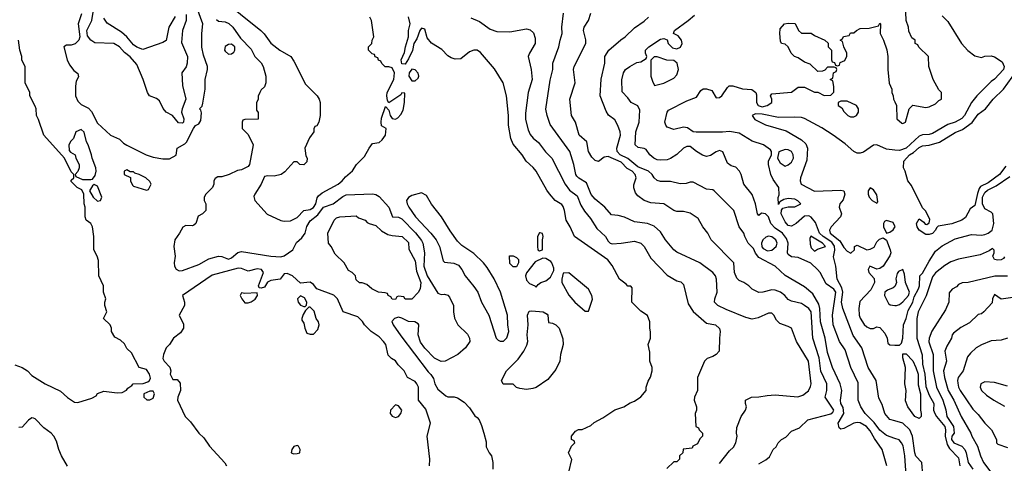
# Model space of a CAD drawing. Header units: inches. Extents: x 1793389 to 1900389, y 320802 to 470796.
# Tile 498 of 656: x 1864655 to 1870670, y 384805 to 387515. Entities that reach past the tile are written whole.
import ezdxf

# ---------------------------------------------------------------- set-up
doc = ezdxf.new("R2010")
doc.units = ezdxf.units.IN
doc.header["$MEASUREMENT"] = 0
doc.layers.add('B8368', color=7, linetype='Continuous')
doc.layers.add('B8378', color=7, linetype='Continuous')

msp = doc.modelspace()

# ---------------------------------------------------------------- linework, layer by layer
at = {"layer": 'B8368', "color": 2}
for points, elevation in [([(1865880.5, 387650), (1866128.3, 387448.3), (1866148.3, 387428.3), (1866190, 387371), (1866244.7, 387330), (1866310.7, 387290.7), (1866330, 387262), (1866402, 387122), (1866472, 387050), (1866484.7, 387030), (1866491, 387010), (1866491, 386930), (1866482, 386890), (1866470, 386866), (1866458, 386862), (1866452, 386848), (1866451.3, 386830), (1866426.4, 386793.6), (1866396, 386730), (1866402.8, 386682.8), (1866411.6, 386668.4), (1866410, 386646), (1866390, 386628), (1866366, 386630), (1866350, 386646), (1866330, 386646), (1866274.4, 386585.6), (1866252, 386570), (1866210, 386559.3), (1866170, 386562), (1866150, 386558), (1866131, 386510), (1866090.8, 386450), (1866085.8, 386434.2), (1866090.7, 386410), (1866167.2, 386327.2), (1866250, 386288.4), (1866270, 386283.8), (1866310, 386287.3), (1866350, 386307.3), (1866391.5, 386348.5), (1866430, 386355.8), (1866450, 386367), (1866463.5, 386390), (1866472.7, 386427.3), (1866480.8, 386439.2), (1866503.3, 386456.7), (1866601.2, 386510), (1866625.2, 386530), (1866645.4, 386554.6), (1866687.6, 386592.4), (1866713.2, 386630), (1866761.5, 386678.5), (1866790, 386731.3), (1866810, 386758), (1866850, 386765.5), (1866870, 386782), (1866889.5, 386810), (1866894, 386850), (1866865.8, 386865.8), (1866862.4, 386890), (1866865.9, 386914.1), (1866890, 386984.7), (1866910, 386962), (1866918, 386930), (1866930, 386910.8), (1866950, 386906.8), (1866964.5, 386915.5), (1866984.1, 386935.9), (1866997.5, 386962.5), (1867006.6, 387010), (1867007.3, 387067.3), (1866990, 387068.7), (1866983.4, 387056.6), (1866910, 387008), (1866901.5, 387021.5), (1866897, 387050), (1866899.5, 387070), (1866940.4, 387150), (1866944.5, 387190), (1866930, 387222), (1866910, 387228), (1866887.3, 387227.3), (1866867.3, 387247.3), (1866862, 387262), (1866847.3, 387267.3), (1866842, 387282), (1866827.3, 387287.3), (1866822, 387302), (1866807.3, 387307.3), (1866786, 387330), (1866786, 387350), (1866806, 387370), (1866808, 387390), (1866818, 387410), (1866804, 387510), (1866794, 387530)], 238), ([(1865032.8, 387550), (1865012.8, 387490), (1865022.7, 387410), (1865016.9, 387390), (1864993.3, 387366.7), (1864970, 387358.9), (1864940.5, 387359.5), (1864924, 387350), (1864945.2, 387270), (1864958.6, 387238.6), (1864985.2, 387205.2), (1865010, 387186), (1865013.6, 387166.4), (1865000.4, 387139.6), (1864995.3, 387110), (1864995.3, 387050), (1865010, 387018), (1865030, 386998), (1865074.6, 386974.6), (1865094, 386954), (1865130, 386884), (1865209, 386810), (1865265.1, 386785.1), (1865290, 386761.2), (1865310, 386749), (1865428.7, 386690), (1865470, 386676), (1865530, 386665.2), (1865570, 386665.2), (1865610, 386688), (1865618, 386730), (1865664, 386756), (1865673.7, 386766.3), (1865716, 386850), (1865730, 386868.7), (1865750, 386878), (1865760.7, 386899.3), (1865766, 386946), (1865762, 386962), (1865754, 386970), (1865770, 386986), (1865774.4, 387005.6), (1865787.7, 387090), (1865787.7, 387150), (1865802.8, 387210), (1865802.8, 387230), (1865778, 387298), (1865767.1, 387347.1), (1865766.8, 387430), (1865774.8, 387490), (1865737.1, 387590)], 230), ([(1865672.7, 387547.3), (1865672.7, 387510), (1865650.5, 387450), (1865644.1, 387375.9), (1865681.1, 387290), (1865678.7, 387250), (1865672.1, 387227.9), (1865644.9, 387190), (1865650, 387114), (1865670.4, 387030), (1865646.7, 386970), (1865643.8, 386950), (1865657.1, 386910), (1865655.5, 386890), (1865650, 386882.7), (1865625.4, 386885.4), (1865589, 386930), (1865549.7, 386949.7), (1865532.4, 386972.4), (1865510, 387019.3), (1865490, 387033.2), (1865448, 387050), (1865435.3, 387070), (1865409, 387150), (1865370, 387242), (1865330, 387288.7), (1865294.5, 387314.5), (1865264, 387350), (1865230, 387369.2), (1865114.2, 387374.2), (1865090, 387389.3), (1865070, 387417.2), (1865065.4, 387450), (1865095.1, 387510), (1865113, 387610)], 226), ([(1865605.1, 387534.9), (1865565.5, 387470), (1865550, 387389), (1865530, 387375.1), (1865406.4, 387333.6), (1865370, 387348), (1865350, 387362.4), (1865309.7, 387409.7), (1865278, 387438), (1865190, 387494), (1865170, 387524)], 222), ([(1865856.9, 387516.9), (1865870, 387506.7), (1865910, 387503), (1865931.9, 387491.9), (1865957.3, 387470), (1866003, 387403), (1866070, 387336), (1866090.7, 387290.7), (1866130, 387252), (1866142, 387230), (1866158, 387170), (1866158, 387130), (1866150, 387106), (1866130, 387086), (1866122, 387070), (1866112.7, 387047.3), (1866111.6, 387028.4), (1866102, 387010), (1866102, 386962), (1866112.7, 386947.3), (1866112.7, 386907.3), (1866030, 386906), (1866018, 386902), (1866014, 386890), (1866014, 386850), (1866050, 386814), (1866082, 386750), (1866058, 386630), (1866050, 386618), (1866010, 386598), (1865985.4, 386594.6), (1865934, 386570), (1865890, 386555.3), (1865864.7, 386555.3), (1865850, 386546), (1865842, 386530), (1865842, 386510), (1865832, 386490), (1865792, 386450), (1865782, 386430), (1865782, 386410), (1865792, 386390), (1865791.3, 386350), (1865772, 386330), (1865745.4, 386314.6), (1865731.3, 386270), (1865719.8, 386260.2), (1865710, 386255.3), (1865670, 386258), (1865651.6, 386248.4), (1865632, 386210), (1865602, 386170), (1865596, 386130), (1865604.7, 386070), (1865598, 386030), (1865601, 386010), (1865610, 385992), (1865630, 385981), (1865650, 385982.8), (1865750, 386020.5), (1865810, 386053.4), (1865869.6, 386070.4), (1865890, 386068), (1865930, 386053), (1865950, 386059.3), (1865988.1, 386091.9), (1866010, 386098), (1866189.3, 386070.7), (1866250, 386066.4), (1866270, 386072.7), (1866323.7, 386110), (1866346.6, 386153.4), (1866377.7, 386182.3), (1866398, 386210), (1866410, 386251.3), (1866430, 386286.8), (1866477.3, 386322.8), (1866510, 386370.5), (1866570, 386390.6), (1866630, 386435.5), (1866650, 386445.5), (1866810.4, 386450.4), (1866830, 386447.3), (1866850, 386434.8), (1866910.7, 386370), (1866931.6, 386311.6), (1866970, 386308), (1866990, 386299.1), (1867073.2, 386213.2), (1867110, 386165.5), (1867118.3, 386150), (1867128.9, 386090), (1867124.4, 386010), (1867144.7, 385950), (1867210, 385844.7), (1867230, 385836), (1867250, 385838), (1867270, 385831.3), (1867279.8, 385819.8), (1867304.7, 385770), (1867304.7, 385730), (1867311.3, 385691.3), (1867331.6, 385651.6), (1867390, 385594), (1867402, 385570), (1867404.7, 385550), (1867378, 385510), (1867332, 385470), (1867254, 385430), (1867230, 385428), (1867190, 385448), (1867130, 385508.7), (1867104.1, 385544.1), (1867089.5, 385589.5), (1867094, 385650), (1867090, 385658), (1867069, 385669), (1867030, 385672.3), (1866990, 385692.3), (1866970, 385697), (1866944.7, 385690), (1866928, 385672), (1866936.3, 385650), (1866983.8, 385583.8), (1867150, 385364.7), (1867167.3, 385347.3), (1867182.8, 385322.8), (1867191.3, 385290), (1867210, 385258), (1867258, 385218), (1867270, 385212), (1867308.4, 385211.6), (1867330, 385204.7), (1867370, 385178), (1867403.5, 385143.5), (1867434.8, 385094.8), (1867450, 385084.7), (1867461, 385070), (1867476.8, 385036.8), (1867491.1, 384988.9), (1867503.6, 384936.4), (1867505.4, 384905.4), (1867522, 384870), (1867538, 384850), (1867544.7, 384810), (1867544.7, 384770)], 234), ([(1868009, 384750), (1868028, 384828), (1868008, 384870), (1868026, 384910), (1868046, 384930), (1868042, 384942), (1868026, 384950), (1868026, 384970), (1868050, 385002), (1868068.4, 385011.6), (1868090, 385012), (1868143.1, 385036.9), (1868164.7, 385055.3), (1868218, 385082), (1868290, 385132), (1868346, 385150), (1868384.7, 385175.3), (1868410, 385184.7), (1868450, 385211.3), (1868482, 385250), (1868482, 385270), (1868493.6, 385306.4), (1868509.1, 385330.9), (1868519, 385370), (1868519, 385390), (1868505.2, 385430), (1868504.7, 385484.7), (1868494, 385530), (1868508.7, 385570), (1868508.9, 385608.9), (1868504, 385630), (1868504, 385670), (1868490, 385708), (1868450, 385735.3), (1868395.3, 385790), (1868396.4, 385876.4), (1868387.3, 385887.3), (1868370, 385888), (1868360.4, 385900.4), (1868318, 385930), (1868273.8, 386013.8), (1868247.2, 386047.2), (1868044, 386190), (1868018, 386250), (1867992.3, 386290), (1867982.9, 386350), (1867974.7, 386374.7), (1867965.8, 386385.8), (1867925.2, 386410), (1867891.7, 386451.7), (1867874.2, 386474.2), (1867809, 386590), (1867792, 386612), (1867749, 386650), (1867724, 386690), (1867670, 386754), (1867655.1, 386790), (1867640.9, 386870), (1867640.9, 386930), (1867629.2, 387050), (1867609, 387130), (1867555.5, 387215.5), (1867470, 387315.3), (1867450, 387328), (1867430, 387328), (1867402, 387318), (1867350, 387275.3), (1867314.6, 387274.6), (1867290, 387282), (1867270, 387295.3), (1867234, 387334), (1867170, 387372.7), (1867145.1, 387405.1), (1867130, 387457.2), (1867110, 387463.7), (1867100.4, 387450), (1867082, 387398), (1867063.1, 387370), (1867053.6, 387326.4), (1867030, 387275.6), (1867010, 387244.2), (1866990, 387244.5), (1866986.2, 387270), (1867006.1, 387313.9), (1867011, 387350), (1867029.8, 387410), (1867029.8, 387450), (1867039.8, 387490), (1867030, 387532)], 234), ([(1867410, 387526), (1867464.8, 387504.8), (1867530, 387457.2), (1867570, 387444), (1867650, 387442), (1867750, 387459), (1867773.2, 387453.2), (1867794, 387434), (1867803.1, 387403.1), (1867804, 387370), (1867769.1, 387310.9), (1867762, 387290), (1867779, 387210), (1867785.2, 387150), (1867760.9, 387070), (1867744.8, 386944.8), (1867745.4, 386905.4), (1867761.5, 386841.5), (1867774.2, 386814.2), (1867791.9, 386791.9), (1867825.1, 386765.1), (1867867.7, 386707.7), (1867905.2, 386670), (1867986.6, 386510), (1868014.5, 386474.5), (1868059.8, 386439.7), (1868082.7, 386382.7), (1868104.5, 386344.5), (1868141.5, 386301.5), (1868179.7, 386239.7), (1868234, 386190), (1868250, 386162), (1868262, 386150), (1868274.4, 386145.6), (1868330, 386149.3), (1868410, 386162.7), (1868450, 386149.2), (1868470, 386129), (1868510, 386059), (1868610, 385954), (1868670, 385919), (1868692.9, 385912.9), (1868710, 385898), (1868738.9, 385778.9), (1868770, 385733.2), (1868850, 385662), (1868906, 385650), (1868928.9, 385628.9), (1868934, 385610), (1868929.2, 385570), (1868928.7, 385490), (1868909.3, 385470.7), (1868890, 385458), (1868854.6, 385445.4), (1868838, 385430), (1868795.3, 385330), (1868795.3, 385250), (1868778, 385210), (1868775.3, 385190), (1868788.7, 385150), (1868788.7, 385130), (1868782, 385110), (1868786, 385030), (1868802, 385022), (1868806, 385010), (1868826, 384990), (1868826, 384970), (1868810, 384954), (1868795.3, 384924.7), (1868766, 384910), (1868762, 384898), (1868708.9, 384891.1), (1868706, 384870), (1868686, 384850), (1868686, 384830), (1868670, 384814), (1868650, 384814), (1868607.3, 384772.7)], 230), ([(1868930, 384804.7), (1868990, 384881), (1869015.5, 384904.5), (1869029, 384930), (1869037.2, 384970), (1869033.2, 384990), (1869036.5, 385023.5), (1869062, 385090), (1869088, 385130), (1869095.3, 385150), (1869088.7, 385170), (1869089.1, 385190.9), (1869126, 385210), (1869169.1, 385210.9), (1869220.2, 385219.8), (1869270, 385222.8), (1869409.3, 385210.7), (1869438.4, 385221.6), (1869472.5, 385247.5), (1869486.3, 385273.7), (1869489.4, 385290), (1869474, 385430), (1869400.9, 385550), (1869368.7, 385630), (1869350, 385641.2), (1869299, 385659), (1869279, 385679), (1869262, 385710), (1869250, 385722), (1869230, 385722), (1869166.4, 385693.6), (1869130, 385685.2), (1869090, 385696), (1868970, 385743.7), (1868919, 385770), (1868899, 385790), (1868901.2, 385810), (1868915.3, 385850), (1868912.3, 385930), (1868905.2, 385950), (1868889, 385970), (1868809.4, 386029.4), (1868670, 386095.3), (1868650, 386109), (1868599, 386170), (1868570, 386219), (1868530, 386253.2), (1868489.5, 386269.5), (1868410, 386281.2), (1868350, 386309), (1868310, 386319), (1868270, 386322), (1868229, 386370), (1868170, 386419.3), (1868146.7, 386446.7), (1868118, 386518), (1868070, 386546.6), (1868059.1, 386559.1), (1868052.3, 386570), (1868040.9, 386630), (1868015.1, 386710), (1867895.5, 386875.5), (1867877.2, 386930), (1867869.4, 386969.4), (1867894.8, 387145.2), (1867912.7, 387210), (1867912, 387250), (1867948.9, 387348.9), (1867956, 387390), (1867969.2, 387430), (1867966, 387470), (1867976, 387556)], 226), ([(1869170, 384802), (1869213.6, 384826.4), (1869234.6, 384845.4), (1869258, 384890), (1869275.3, 384904.7), (1869288, 384930), (1869308.9, 384951.1), (1869334.6, 384965.4), (1869370, 385002), (1869418, 385022), (1869470, 385071), (1869610, 385107.7), (1869622.7, 385117.3), (1869629.2, 385130), (1869575.6, 385210), (1869585.6, 385250), (1869585.6, 385290), (1869548.5, 385368.5), (1869538.3, 385450), (1869500.5, 385570), (1869489.6, 385729.6), (1869475.1, 385750), (1869450, 385769.4), (1869430, 385780.9), (1869370, 385796), (1869350, 385806), (1869329.6, 385829.6), (1869302, 385850), (1869270, 385862.7), (1869250, 385865.2), (1869194, 385850), (1869170, 385849), (1869130, 385869), (1869109.3, 385889.3), (1869078, 385910), (1869050, 385922), (1869036.5, 385936.5), (1869021.2, 385970), (1869018, 386030), (1868878, 386170), (1868858, 386210), (1868828, 386250), (1868800.4, 386300.4), (1868750, 386334), (1868710, 386344), (1868670, 386344), (1868650, 386349), (1868590, 386389.2), (1868510, 386396), (1868468.7, 386410), (1868430, 386439), (1868417.5, 386457.5), (1868407, 386487), (1868406.8, 386506.8), (1868421.3, 386550), (1868414.3, 386570), (1868395.8, 386590), (1868366.8, 386606.8), (1868330, 386643.9), (1868250, 386678.7), (1868224.9, 386675.1), (1868190, 386648.7), (1868170, 386654), (1868150, 386675.3), (1868129.6, 386709.6), (1868119, 386770), (1868073.2, 386810), (1868049.5, 386889.5), (1868025.2, 386930), (1868015.3, 387030), (1868049.2, 387130), (1868037.2, 387210), (1868042.7, 387230), (1868112.7, 387370), (1868112.9, 387392.9), (1868099, 387450), (1868104, 387470), (1868128.7, 387510), (1868144.7, 387555.3)], 222), ([(1869952.7, 384790), (1869922.7, 384890), (1869876.4, 384956.4), (1869850, 385003.7), (1869827, 385030), (1869790, 385053), (1869770, 385054.7), (1869750, 385049.6), (1869690, 385018), (1869670, 385014), (1869661.5, 385021.5), (1869655.1, 385050), (1869688.5, 385110), (1869685.3, 385145.3), (1869671.6, 385170), (1869669.5, 385190), (1869676.2, 385250), (1869667.3, 385290), (1869619.5, 385390), (1869590, 385482), (1869576.3, 385570), (1869546.9, 385670), (1869542.6, 385750), (1869536.9, 385776.9), (1869499.7, 385839.7), (1869450, 385883.7), (1869330, 385952.7), (1869270, 386009.2), (1869170, 386062), (1869150, 386088.7), (1869136.6, 386116.6), (1869104, 386150), (1869084, 386190), (1869079, 386210), (1869049.2, 386250), (1869017.2, 386350), (1868898, 386470), (1868890, 386475.3), (1868850, 386479), (1868770, 386522), (1868750, 386522), (1868726, 386514), (1868690, 386513.2), (1868630, 386526), (1868570, 386526), (1868550, 386533.2), (1868530, 386549), (1868518, 386570), (1868496, 386590), (1868430, 386616.9), (1868370, 386666.9), (1868322.9, 386690), (1868305.1, 386710), (1868303.5, 386730), (1868325.6, 386810), (1868322.9, 386830), (1868309.6, 386869.6), (1868290, 386904), (1868252.5, 386932.5), (1868236.6, 386956.6), (1868200.4, 387050), (1868207.2, 387152.8), (1868228.7, 387248.7), (1868229, 387290), (1868254, 387330), (1868327.2, 387392.8), (1868354, 387410), (1868410, 387466), (1868470, 387506), (1868495.3, 387530)], 218), ([(1870000, 384957.3), (1869950, 384975.1), (1869910, 385007.6), (1869873.6, 385053.6), (1869819.5, 385110), (1869793.2, 385150), (1869777.2, 385190), (1869777.5, 385297.5), (1869732.7, 385390), (1869698, 385498), (1869662.7, 385550), (1869624.5, 385650), (1869619.5, 385710), (1869639.7, 385850), (1869636.5, 385856.5), (1869628.5, 385868.4), (1869582, 385902), (1869545.2, 385970), (1869529, 385990), (1869486.8, 386026.8), (1869410, 386062), (1869370, 386065.6), (1869350, 386081.2), (1869345.1, 386090), (1869349.6, 386150), (1869339.4, 386179.4), (1869314, 386210), (1869270, 386242.4), (1869242.9, 386270), (1869229.3, 386310), (1869210, 386329.3), (1869186.8, 386333.2), (1869170, 386318), (1869162, 386330), (1869149.3, 386390), (1869130, 386448), (1869079, 386510), (1869062.7, 386570), (1869052.7, 386590), (1869030, 386614), (1869002, 386622), (1868979, 386639), (1868950, 386708), (1868930, 386715.3), (1868910, 386708.7), (1868874.4, 386685.6), (1868850, 386679), (1868826.8, 386686.8), (1868790, 386709.2), (1868750, 386740.9), (1868730, 386740.9), (1868710, 386729.4), (1868670, 386691.8), (1868630, 386667), (1868610, 386658.4), (1868570, 386657), (1868550, 386659.3), (1868528.7, 386670), (1868504, 386690), (1868482, 386722), (1868470, 386728.7), (1868433.6, 386733.6), (1868415.3, 386750), (1868419.3, 386830), (1868439, 386890), (1868443.1, 386963.1), (1868430, 386988), (1868389.3, 387009.3), (1868370, 387038), (1868335.3, 387075.3), (1868332.9, 387147.1), (1868344, 387190), (1868355.3, 387210), (1868382, 387230), (1868425.6, 387254.4), (1868450, 387258), (1868482, 387278), (1868486, 387290), (1868478, 387310), (1868478, 387330), (1868498, 387350), (1868570, 387396), (1868590, 387401), (1868610, 387392), (1868615.5, 387370), (1868643.6, 387343.6), (1868670, 387337.4), (1868691.8, 387348.2), (1868701, 387370), (1868698.3, 387390), (1868677.5, 387417.5), (1868648, 387430), (1868654, 387450), (1868738, 387510), (1868776.5, 387543.5)], 214), ([(1870000, 385064.3), (1869970, 385073.2), (1869939.3, 385110), (1869924.1, 385164.1), (1869903.6, 385203.6), (1869886.6, 385310), (1869838, 385390), (1869799.5, 385510), (1869746.6, 385586.6), (1869683.5, 385750), (1869675.4, 385790), (1869684.1, 385850), (1869676.8, 385876.8), (1869648, 385930), (1869640.7, 386010), (1869625.8, 386065.8), (1869633.7, 386106.3), (1869632.5, 386132.5), (1869616.7, 386156.7), (1869562.6, 386190), (1869539.7, 386210), (1869516.3, 386276.3), (1869490, 386309), (1869476.5, 386316.5), (1869450, 386315.3), (1869397.3, 386270), (1869370, 386254.5), (1869350, 386258), (1869330, 386281.2), (1869306.6, 386330), (1869308.4, 386351.6), (1869316.4, 386363.6), (1869350, 386371.3), (1869390, 386371.3), (1869426, 386390), (1869408.4, 386408.4), (1869390, 386418), (1869350, 386422), (1869323.6, 386416.4), (1869298, 386402), (1869290, 386386), (1869288.9, 386428.9), (1869295.3, 386444.7), (1869293.2, 386490), (1869258, 386538), (1869244, 386570), (1869229, 386630), (1869229, 386650), (1869248, 386690), (1869248, 386710), (1869240.4, 386720.4), (1869198, 386750), (1869130, 386772.3), (1869050, 386822.7), (1868990, 386832), (1868947.5, 386827.5), (1868787.2, 386827.2), (1868770, 386829.4), (1868733.6, 386853.6), (1868710, 386859.5), (1868650, 386845.2), (1868610, 386859), (1868601.2, 386870), (1868596, 386890), (1868609.3, 386950.7), (1868618, 386962), (1868730, 387018.8), (1868790, 387042), (1868816.4, 387083.6), (1868830, 387092), (1868850, 387092), (1868882, 387082), (1868910, 387038), (1868930, 387040.7), (1868944, 387050), (1868978.6, 387101.4), (1868989.6, 387110.4), (1869010.4, 387110.4), (1869070, 387093), (1869127.7, 387087.7), (1869151.3, 387070), (1869156.3, 387056.3), (1869155.8, 387010), (1869167, 386990), (1869190, 386983.6), (1869221.2, 386990), (1869249, 387010), (1869249, 387030), (1869242, 387050), (1869250, 387062), (1869370, 387072), (1869410, 387102), (1869450, 387102), (1869510, 387072), (1869530, 387072), (1869570, 387052), (1869610, 387054), (1869627.3, 387072.7), (1869627.3, 387107.3), (1869622, 387142), (1869606, 387150), (1869622, 387158), (1869626, 387190), (1869642, 387198), (1869646, 387210), (1869642, 387222), (1869630, 387226), (1869590, 387226), (1869572.7, 387207.3), (1869559.6, 387200.4), (1869530, 387198), (1869483.1, 387243.1), (1869450, 387255.3), (1869410, 387282), (1869388, 387290), (1869368, 387310), (1869348.4, 387348.4), (1869330, 387366), (1869308.9, 387368.9), (1869303.1, 387383.1), (1869298, 387430), (1869300.4, 387459.6), (1869326, 387490), (1869350, 387494), (1869391.1, 387491.1), (1869412, 387450), (1869430, 387432), (1869490, 387432), (1869510, 387418), (1869574, 387390), (1869592.7, 387372.7), (1869594, 387350), (1869614, 387330), (1869614, 387270), (1869618, 387258), (1869632.7, 387252.7), (1869638, 387238), (1869650, 387234), (1869662, 387238), (1869667.3, 387252.7), (1869694.6, 387265.4), (1869707.3, 387292.7), (1869708, 387310), (1869688.4, 387348.4), (1869682, 387382), (1869666, 387390), (1869682, 387398), (1869687.3, 387412.7), (1869722, 387418), (1869730, 387434), (1869750, 387434), (1869766, 387450), (1869790, 387462), (1869843.6, 387463.6), (1869902, 387478), (1869910, 387494), (1869914, 387490), (1869912, 387430), (1869932, 387390), (1869951.1, 387331.1), (1869958, 387290), (1869958, 387210), (1869966.4, 387126.4), (1869982, 387090), (1869982, 387070), (1869991.3, 387050), (1869992, 387030), (1870000, 387013.5)], 210), ([(1864626.4, 385406.4), (1864670, 385391.3), (1864702, 385370), (1864730, 385342), (1864811.1, 385291.1), (1864905.4, 385245.4), (1864946.4, 385206.4), (1864990, 385178), (1865010, 385176), (1865096.5, 385203.5), (1865122, 385218), (1865130, 385231.3), (1865170, 385246), (1865250, 385236), (1865282, 385238), (1865308.4, 385251.6), (1865316.4, 385263.6), (1865340.4, 385279.6), (1865349.1, 385290.9), (1865410, 385292), (1865438, 385302), (1865448.4, 385311.6), (1865454, 385326), (1865448.7, 385350), (1865430, 385378), (1865386, 385390), (1865339, 385479), (1865310, 385506), (1865294.6, 385534.6), (1865270, 385558), (1865236.4, 385576.4), (1865215.3, 385610), (1865215.3, 385630), (1865208, 385650), (1865168, 385690), (1865188, 385730), (1865175.3, 385770), (1865175.3, 385790), (1865182, 385810), (1865168, 385850), (1865168, 385890), (1865138, 385950), (1865136.4, 386043.6), (1865128.7, 386070), (1865108.7, 386110), (1865108, 386190), (1865099, 386250), (1865089.1, 386269.1), (1865062, 386290), (1865055.3, 386310), (1865055.3, 386370), (1865048.9, 386391.1), (1865048, 386450), (1865035.3, 386475.3), (1865006, 386490), (1864970, 386526), (1864970, 386534), (1864986, 386550), (1864986, 386570), (1864970, 386586), (1864928, 386670), (1864802, 386810), (1864770, 386906), (1864758, 386930), (1864755.3, 386970), (1864750, 386986), (1864718, 387050), (1864718, 387070), (1864688.9, 387128.9), (1864688, 387230), (1864668.9, 387268.9), (1864668.7, 387290), (1864655.3, 387330), (1864648, 387390)], 234), ([(1870000, 386718.4), (1869950, 386723.6), (1869890, 386750.5), (1869870, 386748), (1869810, 386705.5), (1869790, 386699.1), (1869770, 386700.7), (1869750, 386710.6), (1869697.1, 386757.1), (1869624.9, 386810), (1869554.7, 386854.7), (1869450, 386912.2), (1869430, 386917.6), (1869390, 386919.5), (1869290, 386917.6), (1869190, 386938), (1869150, 386939.1), (1869128.7, 386930), (1869146.3, 386906.3), (1869210, 386873.2), (1869336.9, 386836.9), (1869430, 386782), (1869456.6, 386756.6), (1869466.6, 386730), (1869463.1, 386656.9), (1869423.7, 386550), (1869422.7, 386530), (1869429.2, 386510), (1869510, 386467.3), (1869670, 386472.7), (1869688.7, 386468.7), (1869695.3, 386450), (1869685.2, 386414.8), (1869665.2, 386390), (1869661.2, 386370), (1869675.3, 386330), (1869669.2, 386310), (1869612.7, 386250), (1869602, 386230), (1869605.1, 386210), (1869664.9, 386164.9), (1869690, 386124), (1869710, 386102), (1869731.6, 386088.4), (1869754, 386110), (1869754, 386130), (1869770, 386138), (1869828.9, 386108.9), (1869850, 386114), (1869874, 386126), (1869890, 386158), (1869906.4, 386173.6), (1869930, 386182), (1869950, 386168), (1869973.2, 386110), (1869977.2, 386090), (1869970, 386072), (1869928.7, 386010), (1869910, 385996), (1869890, 385991.3), (1869848, 386010), (1869838, 385990), (1869842, 385970), (1869874.8, 385934.8), (1869877, 385910), (1869854.3, 385865.7), (1869786.6, 385793.4), (1869780.9, 385750), (1869782.7, 385710), (1869789.1, 385690.9), (1869813.6, 385653.6), (1869830, 385638), (1869850, 385628.7), (1869871.1, 385628.9), (1869890, 385638), (1869910, 385635.3), (1869940.2, 385600.2), (1869953.2, 385570), (1869958, 385538), (1869970, 385528), (1870000, 385527)], 206), ([(1870000, 386254.2), (1869990, 386275.3), (1869950, 386288.7), (1869938, 386282), (1869931.3, 386270), (1869931.3, 386250), (1869950, 386212), (1869970, 386218), (1869990, 386232), (1870000, 386247)], 206), ([(1867158.8, 384790), (1867160.7, 384830), (1867144.7, 384970), (1867164.7, 385050), (1867135.9, 385135.9), (1867091.3, 385190), (1867090.7, 385270), (1867081, 385290), (1867070, 385304.7), (1867024.7, 385330), (1867004.7, 385370), (1866967.1, 385407.1), (1866950, 385432), (1866925.4, 385445.4), (1866906, 385466), (1866891, 385530), (1866878, 385550), (1866850, 385578), (1866802, 385610), (1866762, 385650), (1866750, 385672), (1866719.8, 385699.8), (1866631.3, 385731.3), (1866596, 385810), (1866573.2, 385833.2), (1866471, 385871), (1866450, 385898), (1866430, 385910.8), (1866370, 385904.7), (1866322, 385950), (1866290, 385964.7), (1866270, 385962), (1866246, 385930), (1866190, 385921), (1866168.9, 385911.1), (1866150, 385882), (1866130, 385874), (1866118, 385878), (1866114, 385890), (1866144.7, 385970), (1866131.3, 385990), (1866106.3, 385993.7), (1866050, 385978), (1866010, 385994.8), (1865990, 385996.3), (1865830, 385954), (1865649.3, 385830.7), (1865661.2, 385790), (1865661.2, 385770), (1865629.5, 385710), (1865655.5, 385655.5), (1865656, 385630), (1865637.6, 385602.4), (1865594, 385570), (1865569.3, 385530.7), (1865550, 385511.3), (1865534, 385470), (1865530, 385446), (1865538, 385430), (1865572.9, 385392.9), (1865579, 385370), (1865575.3, 385350), (1865590, 385318), (1865618, 385318), (1865635.3, 385295.3), (1865638, 385250), (1865622, 385210), (1865619, 385190), (1865666, 385090), (1865697.6, 385057.6), (1865750, 384989), (1865780.9, 384960.9), (1865814, 384910), (1865907.5, 384807.5), (1865919.3, 384790)], 230), ([(1870000, 385886.2), (1869990, 385876.2), (1869956.7, 385863.3), (1869939.1, 385850), (1869937.1, 385830), (1869962, 385782), (1869972.7, 385772.7), (1870000, 385769.4)], 206), ([(1864947.9, 384787.9), (1864910.8, 384850), (1864894, 384890), (1864879.9, 384939.9), (1864864, 384970), (1864847.3, 384990), (1864802, 385022), (1864750, 385077.3), (1864739.9, 385079.9), (1864730, 385082), (1864710, 385068), (1864670, 385024.9), (1864650, 385024.4)], 230)]:
    msp.add_lwpolyline(points, dxfattribs=dict(at, elevation=elevation))
for points, elevation in [([(1865950, 387365.2), (1865930, 387363.7), (1865910, 387352.3), (1865905.5, 387330), (1865910, 387322.8), (1865930, 387304.9), (1865950, 387307.3), (1865963.2, 387316.8), (1865969.3, 387330), (1865969, 387350)], 234), ([(1868550, 387288.7), (1868530, 387288), (1868511.3, 387268.7), (1868511, 387170), (1868519.8, 387139.8), (1868532.7, 387112.7), (1868590, 387127.7), (1868650, 387158), (1868670, 387178.8), (1868678.7, 387210), (1868671.5, 387250), (1868650, 387265.1), (1868607.3, 387267.3)], 214), ([(1867050, 387212.3), (1867033.4, 387190), (1867032.7, 387170), (1867050, 387140.7), (1867070, 387140.7), (1867090, 387158), (1867094, 387170), (1867090, 387188), (1867070, 387209.2)], 238), ([(1869710, 387018), (1869670, 387018), (1869654, 387010), (1869654, 386990), (1869676.9, 386976.9), (1869690, 386954), (1869714, 386930), (1869730, 386922), (1869750, 386922), (1869766, 386930), (1869778, 386950), (1869778, 386970), (1869766, 386990)], 210), ([(1865030, 386843.7), (1864998, 386830), (1864984.7, 386790), (1864967.3, 386772.7), (1864954.8, 386750), (1864956.9, 386716.9), (1864966, 386706), (1864994.8, 386690), (1864998, 386670), (1865018, 386630), (1865018, 386610), (1865011.3, 386588.7), (1864994, 386570), (1864998, 386558), (1865039.6, 386539.6), (1865090, 386538), (1865099, 386541), (1865116.5, 386563.5), (1865122.7, 386590), (1865121.2, 386610), (1865097, 386670), (1865094.5, 386690), (1865074, 386750), (1865062.9, 386770), (1865050, 386828.7)], 234), ([(1869330, 386721.2), (1869291.6, 386708.4), (1869284.7, 386670), (1869299.8, 386639.8), (1869330, 386620.7), (1869350, 386628), (1869370, 386644.9), (1869381.3, 386670), (1869380.5, 386690), (1869370, 386709.3), (1869350, 386719.5)], 210), ([(1865310, 386598), (1865294, 386590), (1865294, 386570), (1865332, 386552), (1865332, 386530), (1865343.5, 386503.5), (1865350, 386498), (1865430, 386474), (1865442, 386478), (1865458, 386510), (1865450, 386526), (1865426, 386550), (1865386, 386570), (1865358, 386578), (1865350, 386586), (1865330, 386586)], 234), ([(1865110, 386508), (1865099.6, 386500.4), (1865082, 386470), (1865104.7, 386430), (1865130, 386406), (1865149, 386411), (1865156, 386430), (1865130, 386498)], 234), ([(1869850, 386488), (1869838, 386470), (1869838, 386450), (1869844.7, 386430), (1869862, 386410), (1869890, 386394), (1869898, 386402), (1869890, 386446), (1869870, 386475.3)], 206), ([(1867110, 386458), (1867050, 386442), (1867030, 386428.7), (1867018.8, 386410), (1867022, 386390), (1867033, 386370), (1867072.7, 386310), (1867167.3, 386210), (1867198.8, 386170), (1867218.8, 386130), (1867242.4, 386042.4), (1867250, 386034.8), (1867307.5, 386027.5), (1867335.5, 386015.5), (1867356, 385990), (1867376, 385950), (1867430, 385886), (1867454, 385850), (1867476.3, 385790), (1867520.7, 385710), (1867564.7, 385570), (1867576.9, 385556.9), (1867590, 385551.3), (1867610, 385552), (1867630, 385572), (1867644, 385610), (1867637.2, 385650), (1867635.1, 385710), (1867591.8, 385850), (1867552.7, 385932.7), (1867510, 386001.2), (1867489.3, 386030), (1867430, 386086), (1867356, 386136), (1867330, 386162), (1867284.4, 386224.4), (1867231.5, 386311.5), (1867170, 386389), (1867140.2, 386440.2)], 238), ([(1867010, 385808), (1867002, 385822), (1866970, 385826), (1866958, 385822), (1866950, 385806), (1866930, 385808), (1866922, 385822), (1866906, 385830), (1866902, 385842), (1866887.3, 385847.3), (1866846, 385850), (1866806, 385870), (1866776.4, 385896.4), (1866747.3, 385907.3), (1866730, 385908), (1866710, 385926), (1866706, 385950), (1866686, 385970), (1866663.1, 385983.1), (1866638, 386030), (1866583.1, 386083.1), (1866558, 386130), (1866542, 386150), (1866538, 386210), (1866575.3, 386290), (1866590, 386304.7), (1866611.1, 386311.1), (1866710, 386316), (1866725.2, 386305.2), (1866766, 386290), (1866777.1, 386277.1), (1866790.3, 386270.3), (1866830, 386258), (1866864.6, 386224.6), (1866903.7, 386203.7), (1866930, 386196.4), (1866992, 386190), (1867030, 386154), (1867032.7, 386112.7), (1867070, 386042), (1867078.4, 385978.4), (1867104.7, 385910), (1867101, 385870), (1867090, 385848), (1867050, 385808.7)], 230), ([(1867834, 386214), (1867830, 386214), (1867818.8, 386190), (1867818, 386130), (1867821, 386110), (1867830, 386104), (1867848, 386110), (1867848, 386170), (1867852.3, 386190), (1867848.4, 386208.4)], 238), ([(1869230, 386193), (1869212.8, 386187.2), (1869194.4, 386170), (1869185.5, 386150), (1869188.3, 386128.3), (1869196.7, 386116.7), (1869223.1, 386103.1), (1869250, 386106.7), (1869275.8, 386130), (1869281.1, 386150), (1869274.3, 386170), (1869250, 386188.3)], 218), ([(1869487.3, 386192.7), (1869481.7, 386178.3), (1869483.7, 386143.7), (1869490, 386121), (1869510, 386101), (1869527.5, 386112.5), (1869577.2, 386130), (1869559.3, 386150)], 214), ([(1867670, 386006), (1867650, 386026), (1867647.3, 386072.7), (1867670, 386072), (1867690, 386062), (1867702, 386050), (1867702, 386030), (1867690, 386006)], 234), ([(1867850, 386057.6), (1867803.4, 386036.6), (1867750, 385969), (1867744.2, 385950), (1867750, 385924), (1867770, 385903), (1867802, 385890), (1867810, 385882), (1867822, 385898), (1867839, 385910), (1867870, 385920.4), (1867896.9, 385943.1), (1867917, 385983), (1867918, 385998), (1867905.1, 386030), (1867898.8, 386038.8), (1867870, 386056.2)], 238), ([(1868010, 385968), (1867974, 385966), (1867966, 385930), (1867967.3, 385910), (1868010, 385831.3), (1868046, 385790), (1868110, 385734), (1868130, 385734), (1868153.2, 385806.8), (1868149.2, 385830), (1868130, 385868.7)], 238), ([(1866106, 385846), (1866030, 385842), (1866010, 385846), (1866002, 385830), (1866011.3, 385810), (1866030, 385784.7), (1866050, 385784.7), (1866070, 385791.3), (1866092.9, 385807.1), (1866108, 385830)], 230), ([(1866370, 385828.7), (1866351.3, 385810), (1866356, 385790), (1866370, 385771.3), (1866390, 385762), (1866398, 385762), (1866408, 385772), (1866408.7, 385790), (1866395.1, 385815.1)], 230), ([(1866430, 385758), (1866422, 385758), (1866401, 385739), (1866386.4, 385713.6), (1866378, 385690), (1866379.6, 385679.6), (1866390, 385662), (1866396.3, 385630), (1866410, 385601), (1866430, 385593.4), (1866450, 385594.8), (1866477.1, 385622.9), (1866483.6, 385650), (1866479.5, 385670), (1866466, 385690), (1866453.6, 385733.6)], 230), ([(1867750, 385255.3), (1867710, 385262), (1867689.1, 385269.1), (1867670, 385288), (1867608.4, 385288.4), (1867598, 385310), (1867629, 385370), (1867699.3, 385440.7), (1867734, 385490), (1867752.9, 385527.1), (1867759, 385550), (1867754, 385590), (1867761.2, 385650), (1867757.2, 385710), (1867766.3, 385733.7), (1867782.7, 385737.3), (1867852, 385730), (1867876.3, 385716.3), (1867881, 385710), (1867884.7, 385664.7), (1867910, 385662), (1867930, 385652), (1867950, 385631.3), (1867973.7, 385566.3), (1867974, 385530), (1867958.8, 385470), (1867954.8, 385430), (1867930, 385378), (1867882, 385318), (1867810, 385269), (1867790, 385261.2)], 234), ([(1865470, 385246), (1865450, 385246), (1865414, 385230), (1865414, 385210), (1865432.7, 385192.7), (1865450, 385192), (1865470, 385202), (1865478, 385230)], 234), ([(1866950, 385162), (1866921, 385130), (1866918, 385110), (1866930, 385092), (1866950, 385084.7), (1866970, 385091.3), (1866984, 385110), (1866989, 385130), (1866970, 385155.3)], 230), ([(1866350, 384914), (1866330, 384908), (1866318, 384890), (1866314, 384870), (1866330, 384862), (1866350, 384864.7), (1866366, 384870), (1866368, 384890), (1866358, 384910)], 230)]:
    msp.add_lwpolyline(points, close=True, dxfattribs=dict(at, elevation=elevation))
at = {"layer": 'B8378', "color": 2}
for points, elevation in [([(1870000, 387013.5), (1870011.3, 386990), (1870014, 386910), (1870043.6, 386883.6), (1870050, 386882), (1870066, 386890), (1870088, 386970), (1870110, 386994), (1870190, 386978), (1870210, 386982), (1870250, 387002), (1870270, 387022), (1870286, 387030), (1870286, 387070), (1870270, 387086), (1870235.3, 387150), (1870208.9, 387228.9), (1870206, 387290), (1870147.3, 387347.3), (1870142, 387362), (1870126, 387370), (1870126, 387390), (1870104.7, 387404.7), (1870085.6, 387445.6), (1870084, 387470), (1870069.2, 387510), (1870066, 387610)], 210), ([(1870290, 387539), (1870324.1, 387504.1), (1870409, 387370), (1870446.8, 387326.8), (1870490, 387294), (1870530, 387284), (1870550, 387293.2), (1870590, 387295.3), (1870610, 387288), (1870657.2, 387257.2), (1870668.7, 387230), (1870664, 387210), (1870610, 387151.3), (1870590, 387138), (1870502, 387050), (1870469, 387010), (1870426.6, 386930), (1870410, 386910.7), (1870368.7, 386890), (1870324.4, 386875.6), (1870230, 386820.4), (1870210, 386814.4), (1870170, 386812.4), (1870150, 386804.4), (1870070, 386730.4), (1870030, 386715.3), (1870000, 386718.4)], 206), ([(1870679.5, 386620.5), (1870639.3, 386570), (1870570, 386518), (1870524.4, 386495.6), (1870515.8, 386484.2), (1870506.3, 386453.7), (1870490, 386379.3), (1870461.1, 386358.9), (1870433, 386307), (1870410.5, 386289.5), (1870350, 386267.3), (1870266, 386254), (1870256, 386244), (1870250, 386228.7), (1870230, 386209), (1870210, 386202), (1870190, 386202), (1870150, 386229), (1870137.2, 386250), (1870134, 386270), (1870150, 386298), (1870178.8, 386278.8), (1870186.8, 386266.8), (1870195.3, 386264.7), (1870210, 386274), (1870214.6, 386294.6), (1870190, 386346), (1870170, 386366), (1870103.2, 386503.2), (1870081.2, 386530), (1870064, 386590), (1870054, 386610), (1870056, 386650), (1870089.6, 386690), (1870115.8, 386704.2), (1870150, 386734), (1870170, 386743.8), (1870210, 386748), (1870272.8, 386767.2), (1870370, 386826), (1870415.1, 386844.9), (1870473.3, 386886.7), (1870510, 386937.1), (1870555.1, 386970), (1870600.5, 387030), (1870665.1, 387090), (1870770, 387237.1)], 202), ([(1870000, 385527), (1870030, 385526), (1870042, 385538), (1870050.5, 385569.5), (1870053.4, 385650), (1870070.3, 385689.7), (1870081.7, 385738.3), (1870110, 385789.2), (1870118.8, 385821.2), (1870145.7, 385870), (1870151.7, 385890), (1870154, 385950), (1870170, 385966), (1870210, 386040.7), (1870250, 386100.7), (1870290, 386134.5), (1870370, 386177.2), (1870470, 386202.9), (1870530, 386198.4), (1870550, 386202), (1870571, 386210), (1870596.3, 386230), (1870605.5, 386270), (1870599.3, 386330), (1870590, 386339.3), (1870550, 386360.3), (1870535.6, 386390), (1870536.6, 386430), (1870550, 386458.5), (1870566.1, 386473.9), (1870620.6, 386499.4), (1870702.5, 386557.5)], 206), ([(1870000, 386247), (1870002, 386250), (1870000, 386254.2)], 206), ([(1870670, 386066), (1870663.6, 386056.4), (1870650, 386048.7), (1870630, 386045.2), (1870608.7, 386050), (1870599, 386070), (1870608, 386090), (1870607.3, 386107.3), (1870596.4, 386116.4), (1870577.3, 386102.7), (1870521.1, 386078.9), (1870388.8, 386051.2), (1870343.9, 386036.1), (1870306.2, 386013.8), (1870250, 385969.3), (1870230, 385945.2), (1870191.6, 385828.4), (1870144.2, 385730), (1870135.3, 385690), (1870134.9, 385570), (1870167.1, 385467.1), (1870170.2, 385410), (1870183.8, 385350), (1870190, 385274.8), (1870210, 385222), (1870239.5, 385170), (1870237.1, 385130), (1870244.4, 385110), (1870254.4, 385090), (1870306.3, 385030), (1870311.3, 385010), (1870308.4, 384970), (1870319.6, 384919.6), (1870334.6, 384894.6), (1870390, 384838.8), (1870397, 384790)], 210), ([(1870000, 385769.4), (1870010, 385768.2), (1870030, 385775.5), (1870050, 385790.7), (1870084.5, 385830), (1870089.6, 385850), (1870066, 385910), (1870060.1, 385960.1), (1870050, 385988.7), (1870022.8, 385977.2), (1870015.3, 385964.7), (1870007.7, 385932.3), (1870010.5, 385910), (1870003.8, 385890), (1870000, 385886.2)], 206), ([(1870690, 385949), (1870612.3, 385947.7), (1870449.1, 385909.1), (1870411.6, 385908.4), (1870390, 385898), (1870376.9, 385883.1), (1870351.6, 385868.4), (1870332.7, 385847.3), (1870330.7, 385790), (1870310, 385742), (1870227.1, 385612.9), (1870210.4, 385570), (1870207.5, 385547.5), (1870234, 385470), (1870234.9, 385370), (1870255.8, 385270), (1870293.7, 385190), (1870312, 385132), (1870318.7, 385090), (1870359.5, 385030), (1870363, 384990), (1870349.2, 384970.8), (1870347.9, 384950), (1870361.6, 384930), (1870410, 384910.7), (1870429, 384889), (1870437, 384870), (1870448.9, 384810), (1870477, 384770)], 214), ([(1870750, 385822.7), (1870650, 385808.7), (1870610, 385835.3), (1870598, 385810), (1870595.3, 385784.7), (1870544.7, 385730), (1870530, 385719), (1870510, 385714), (1870456.3, 385663.7), (1870404.5, 385635.5), (1870359.8, 385600.2), (1870351, 385590), (1870347.7, 385570), (1870318.8, 385521.2), (1870306, 385490), (1870315.5, 385430), (1870298.4, 385370), (1870304.6, 385330), (1870327.2, 385250), (1870361.1, 385190), (1870406, 385090), (1870465.5, 384990), (1870470.6, 384970), (1870506, 384910), (1870524.9, 384850), (1870543, 384810), (1870587.3, 384750)], 218), ([(1870690, 385568.7), (1870650, 385557.2), (1870590, 385552.7), (1870530, 385529.2), (1870498, 385510), (1870462.5, 385477.5), (1870445.2, 385454.8), (1870419.1, 385370), (1870387.3, 385330), (1870383, 385310), (1870385.2, 385294.8), (1870390.5, 385270), (1870400.5, 385250), (1870476.7, 385136.7), (1870510, 385102.8), (1870550.5, 385050.5), (1870591.3, 385010), (1870622, 384950), (1870622, 384930), (1870630, 384922), (1870690, 384902)], 222), ([(1870690, 385275.3), (1870610, 385299), (1870550, 385302), (1870526.8, 385290), (1870522.8, 385270), (1870531, 385250), (1870561.1, 385221.1), (1870604.7, 385190), (1870670, 385154.8)], 226), ([(1870171.9, 384731.9), (1870165.2, 384810), (1870130, 384849.2), (1870122.4, 384870), (1870108, 384970), (1870091.5, 385010), (1870050, 385049.4), (1870000, 385064.3)], 210), ([(1870069.7, 384729.7), (1870062.4, 384850), (1870051, 384911), (1870042, 384930), (1870027.5, 384947.5), (1870000, 384957.3)], 214)]:
    msp.add_lwpolyline(points, dxfattribs=dict(at, elevation=elevation))
at = {"layer": 'B8378', "color": 2, "elevation": 206}
msp.add_lwpolyline([(1870150, 385078), (1870124, 385090), (1870081.2, 385150), (1870066.8, 385186.8), (1870069.2, 385250), (1870061.2, 385290), (1870065.2, 385390), (1870048.7, 385450), (1870050, 385474), (1870070, 385474), (1870110, 385431.3), (1870130, 385391), (1870143.1, 385350), (1870144.2, 385284.2), (1870157.6, 385230), (1870158, 385130), (1870162, 385110), (1870162, 385090)], close=True, dxfattribs=at)

doc.saveas('drawing.dxf')
